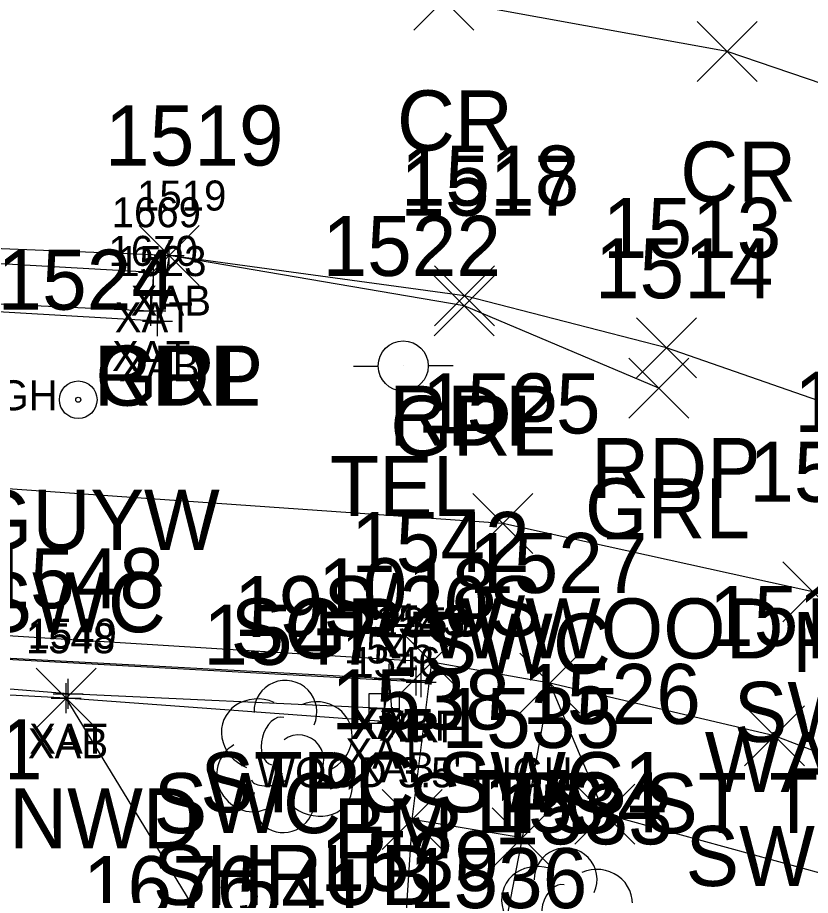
# Model space of a CAD drawing. Extents: x 1461855 to 1464118, y 556196 to 557441.
# Drawn here: x 1462342.71 to 1462369.13, y 556394.69 to 556423.93 of the extents above; entities that cross this region are included whole.
import ezdxf

# ---------------------------------------------------------------- set-up
doc = ezdxf.new("R2010")
doc.units = 0
for name, color, linetype in [('B_A', 7, 'Continuous'), ('B_C', 7, 'Continuous'), ('B_I', 7, 'Continuous'), ('B_TIC', 7, 'Continuous'), ('BR', 7, 'Continuous'), ('BSUBM', 7, 'Continuous'), ('C_A', 7, 'Continuous'), ('C_I', 7, 'Continuous'), ('CPBM', 7, 'Continuous'), ('L_A', 7, 'Continuous'), ('L_I', 7, 'Continuous'), ('L_TIC', 7, 'Continuous'), ('LAHR', 7, 'Continuous'), ('LBF', 7, 'Continuous'), ('LELB', 7, 'Continuous'), ('LFNC', 7, 'Continuous'), ('LSH', 7, 'Continuous'), ('LTD', 7, 'Continuous'), ('P_A', 7, 'Continuous'), ('P_I', 7, 'Continuous'), ('P_TIC', 7, 'Continuous'), ('PET', 7, 'Continuous'), ('PRC', 7, 'Continuous'), ('R_A', 7, 'Continuous'), ('R_C', 7, 'Continuous'), ('R_I', 7, 'Continuous'), ('R_TIC', 7, 'Continuous'), ('RGR', 7, 'Continuous'), ('RSW', 7, 'Continuous'), ('U_A', 7, 'Continuous'), ('U_C', 7, 'Continuous'), ('U_I', 7, 'Continuous'), ('UP', 7, 'Continuous'), ('UPGW', 7, 'Continuous')]:
    doc.layers.add(name, color=color, linetype=linetype)

msp = doc.modelspace()

# ---------------------------------------------------------------- linework, layer by layer
at = {"layer": 'B_TIC'}
for p, q in [((1462347.768, 556416.005), (1462347.843, 556416.005)), ((1462347.252, 556415.448), (1462347.327, 556415.448)), ((1462347.163, 556414.162), (1462347.239, 556414.162)), ((1462347.163, 556414.162), (1462347.239, 556414.162)), ((1462347.384, 556413.821), (1462347.46, 556413.821)), ((1462355.1, 556401.904), (1462355.175, 556401.904)), ((1462355.1, 556401.904), (1462355.175, 556401.904)), ((1462355.1, 556401.904), (1462355.175, 556401.904)), ((1462355.1, 556401.904), (1462355.175, 556401.904)), ((1462355.998, 556401.85), (1462356.074, 556401.85)), ((1462356.161, 556401.791), (1462356.236, 556401.791)), ((1462344.401, 556401.408), (1462344.477, 556401.408)), ((1462344.34, 556401.257), (1462344.416, 556401.257)), ((1462354.942, 556400.918), (1462355.018, 556400.918)), ((1462355.21, 556400.461), (1462355.286, 556400.461))]:
    msp.add_line(p, q, dxfattribs=at)
for points in [[(1462347.764, 556415.505), (1462347.764, 556416.505)], [(1462347.248, 556414.948), (1462347.248, 556415.948)], [(1462347.264, 556416.005), (1462348.264, 556416.005)], [(1462346.748, 556415.448), (1462347.748, 556415.448)], [(1462347.16, 556413.662), (1462347.16, 556414.662)], [(1462347.16, 556413.662), (1462347.16, 556414.662)], [(1462347.381, 556413.321), (1462347.381, 556414.321)], [(1462346.66, 556414.162), (1462347.66, 556414.162)], [(1462346.66, 556414.162), (1462347.66, 556414.162)], [(1462346.881, 556413.821), (1462347.881, 556413.821)], [(1462355.096, 556401.404), (1462355.096, 556402.404)], [(1462355.096, 556401.404), (1462355.096, 556402.404)], [(1462355.096, 556401.404), (1462355.096, 556402.404)], [(1462355.096, 556401.404), (1462355.096, 556402.404)], [(1462355.995, 556401.35), (1462355.995, 556402.35)], [(1462356.157, 556401.291), (1462356.157, 556402.291)], [(1462344.337, 556400.757), (1462344.337, 556401.757)], [(1462344.398, 556400.908), (1462344.398, 556401.908)], [(1462354.596, 556401.904), (1462355.596, 556401.904)], [(1462354.596, 556401.904), (1462355.596, 556401.904)], [(1462354.596, 556401.904), (1462355.596, 556401.904)], [(1462354.596, 556401.904), (1462355.596, 556401.904)], [(1462355.495, 556401.85), (1462356.495, 556401.85)], [(1462355.657, 556401.791), (1462356.657, 556401.791)], [(1462343.898, 556401.408), (1462344.898, 556401.408)], [(1462354.939, 556400.418), (1462354.939, 556401.418)], [(1462343.837, 556401.257), (1462344.837, 556401.257)], [(1462354.439, 556400.918), (1462355.439, 556400.918)], [(1462355.207, 556399.961), (1462355.207, 556400.961)], [(1462354.707, 556400.461), (1462355.707, 556400.461)]]:
    msp.add_lwpolyline(points, dxfattribs=at)
at = {"layer": 'BR'}
for points in [[(1462356.157, 556401.791), (1462336.856, 556402.851), (1462260.866, 556407.054), (1462205.402, 556409.871), (1462146.909, 556413.108), (1462126.732, 556414.71), (1462111.281, 556416.663), (1462102.284, 556418.456)], [(1462355.995, 556401.85), (1462355.096, 556401.904), (1462338.341, 556402.809)]]:
    msp.add_lwpolyline(points, dxfattribs=at)
at = {"layer": 'BSUBM'}
for points in [[(1462355.096, 556401.904), (1462355.207, 556400.461), (1462344.337, 556401.257), (1462337.254, 556401.642), (1462337.928, 556412.351), (1462337.92, 556412.531), (1462337.978, 556414.176), (1462329.144, 556414.883), (1462329.923, 556437.83)], [(1462331.315, 556414.883), (1462331.582, 556416.335), (1462347.248, 556415.448), (1462347.16, 556414.162)], [(1462347.764, 556416.005), (1462347.381, 556413.821), (1462339.571, 556414.27)], [(1462331.315, 556414.883), (1462347.16, 556414.162)], [(1462355.096, 556401.904), (1462354.939, 556400.918), (1462344.398, 556401.408), (1462338.296, 556401.89), (1462338.341, 556402.809), (1462339.089, 556408.471), (1462339.184, 556409.578), (1462339.571, 556414.27), (1462338.17, 556414.143)], [(1462355.096, 556401.904), (1462338.341, 556402.809)]]:
    msp.add_lwpolyline(points, dxfattribs=at)
at = {"layer": 'CPBM'}
for p, q in [((1462354.426, 556400.421), (1462354.426, 556401.421)), ((1462354.426, 556401.421), (1462355.426, 556401.421)), ((1462355.426, 556401.421), (1462355.426, 556400.421)), ((1462354.929, 556400.921), (1462354.929, 556400.921)), ((1462354.929, 556400.921), (1462354.929, 556400.921)), ((1462355.426, 556400.421), (1462354.426, 556400.421))]:
    msp.add_line(p, q, dxfattribs=at)
at = {"layer": 'L_TIC'}
for points in [[(1462355.521, 556401.463), (1462357.521, 556403.463)], [(1462357.521, 556401.463), (1462355.521, 556403.463)], [(1462359.447, 556400.765), (1462361.447, 556402.765)], [(1462361.447, 556400.765), (1462359.447, 556402.765)], [(1462359.447, 556400.765), (1462361.447, 556402.765)], [(1462361.447, 556400.765), (1462359.447, 556402.765)], [(1462343.337, 556400.257), (1462345.337, 556402.257)], [(1462345.337, 556400.257), (1462343.337, 556402.257)], [(1462354.858, 556396.219), (1462356.858, 556398.219)], [(1462356.858, 556396.219), (1462354.858, 556398.219)], [(1462354.858, 556396.219), (1462356.858, 556398.219)], [(1462356.858, 556396.219), (1462354.858, 556398.219)], [(1462361.278, 556396.402), (1462363.278, 556398.402)], [(1462363.278, 556396.402), (1462361.278, 556398.402)], [(1462361.278, 556396.402), (1462363.278, 556398.402)], [(1462363.278, 556396.402), (1462361.278, 556398.402)], [(1462358.532, 556395.605), (1462360.532, 556397.605)], [(1462360.532, 556395.605), (1462358.532, 556397.605)], [(1462358.532, 556395.605), (1462360.532, 556397.605)], [(1462360.532, 556395.605), (1462358.532, 556397.605)]]:
    msp.add_lwpolyline(points, dxfattribs=at)
at = {"layer": 'LAHR'}
msp.add_lwpolyline([(1462390.904, 556386.292), (1462376.88, 556393.4), (1462362.278, 556397.402)], dxfattribs=at)
at = {"layer": 'LBF'}
for points in [[(1462360.447, 556401.765), (1462359.532, 556396.605), (1462355.858, 556397.219), (1462356.521, 556402.463)], [(1462355.858, 556397.219), (1462355.505, 556391.838), (1462353.47, 556389.311)], [(1462359.532, 556396.605), (1462358.498, 556391.267), (1462357.566, 556389.56)]]:
    msp.add_lwpolyline(points, dxfattribs=at)
at = {"layer": 'LELB'}
msp.add_lwpolyline([(1462362.278, 556397.402), (1462360.447, 556401.765)], dxfattribs=at)
at = {"layer": 'LFNC'}
msp.add_lwpolyline([(1462353.47, 556389.311), (1462350.653, 556390.897), (1462344.337, 556401.257)], dxfattribs=at)
at = {"layer": 'LSH'}
msp.add_line((1462351.593, 556399.372), (1462351.593, 556399.372), dxfattribs=at)
msp.add_line((1462351.593, 556399.372), (1462351.593, 556399.372), dxfattribs=at)
msp.add_arc((1462351.64, 556400.806), 1.047, 335.5272, 180.9563, dxfattribs=at)
for centre, major_axis, ratio, start_param, end_param in [((1462350.801, 556400.038), (1.21, -0.512), 0.895232, 1.570796, 4.712389), ((1462352.634, 556399.955), (-1.141, -0.483), 0.949671, 1.570796, 4.712389), ((1462351.384, 556399.83), (-0.208, -0.792), 0.645439, 3.141593, 6.283185), ((1462352.093, 556399.205), (-0.5, 0.667), 0.989748, 3.141593, 6.283185), ((1462350.51, 556398.663), (0.584, -1.042), 0.959034, 3.141593, 6.283185), ((1462352.593, 556398.538), (-1.09, 0.792), 0.841452, 1.570796, 4.712389), ((1462351.135, 556398.622), (-0.625, -0.083), 0.423636, 0, 3.141593), ((1462351.593, 556397.872), (0.265, 1.061), 0.942809, 1.570796, 4.712389)]:
    msp.add_ellipse(centre, major_axis=major_axis, ratio=ratio, start_param=start_param, end_param=end_param, dxfattribs=at)
at = {"layer": 'LTD'}
msp.add_arc((1462360.975, 556395.222), 1.047, 335.5272, 180.9563, dxfattribs=at)
for centre, major_axis, ratio, start_param, end_param in [((1462360.137, 556394.454), (1.21, -0.512), 0.895232, 1.570796, 4.712389), ((1462361.97, 556394.371), (-1.141, -0.483), 0.949671, 1.570796, 4.712389), ((1462360.72, 556394.246), (-0.208, -0.792), 0.645439, 3.141593, 6.283185)]:
    msp.add_ellipse(centre, major_axis=major_axis, ratio=ratio, start_param=start_param, end_param=end_param, dxfattribs=at)
at = {"layer": 'P_TIC'}
for points in [[(1462355.922, 556423.508), (1462357.922, 556425.508)], [(1462357.922, 556423.508), (1462355.922, 556425.508)], [(1462365.36, 556421.799), (1462367.36, 556423.799)], [(1462367.36, 556421.799), (1462365.36, 556423.799)], [(1462346.764, 556415.005), (1462348.764, 556417.005)], [(1462348.764, 556415.005), (1462346.764, 556417.005)], [(1462356.609, 556413.668), (1462358.609, 556415.668)], [(1462358.609, 556413.668), (1462356.609, 556415.668)], [(1462363.338, 556411.928), (1462365.338, 556413.928)], [(1462365.338, 556411.928), (1462363.338, 556413.928)]]:
    msp.add_lwpolyline(points, dxfattribs=at)
at = {"layer": 'PET'}
msp.add_lwpolyline([(1462646.261, 556240.882), (1462638.389, 556245.283), (1462613.436, 556258.883), (1462582.207, 556275.535), (1462550.048, 556294.224), (1462512.203, 556320.439), (1462479.049, 556344.066), (1462460.801, 556357.543), (1462433.624, 556376.173), (1462410.333, 556391.481), (1462383.132, 556406.104), (1462371.427, 556410.466), (1462364.338, 556412.928), (1462357.609, 556414.668), (1462347.764, 556416.005), (1462332.395, 556416.613), (1462332.897, 556427.255)], dxfattribs=at)
at = {"layer": 'PRC'}
msp.add_lwpolyline([(1462651.545, 556250.528), (1462619.539, 556268.242), (1462587.25, 556285.553), (1462556.863, 556302.792), (1462518.104, 556329.046), (1462484.165, 556354), (1462438.085, 556386.501), (1462416.231, 556401.265), (1462387.084, 556415.754), (1462366.36, 556422.799), (1462356.922, 556424.508), (1462339.709, 556426.535), (1462332.897, 556427.255)], dxfattribs=at)
at = {"layer": 'R_TIC'}
for points in [[(1462346.764, 556415.005), (1462348.764, 556417.005)], [(1462348.764, 556415.005), (1462346.764, 556417.005)], [(1462356.592, 556413.334), (1462358.592, 556415.334)], [(1462358.592, 556413.334), (1462356.592, 556415.334)], [(1462363.076, 556410.584), (1462365.076, 556412.584)], [(1462365.076, 556410.584), (1462363.076, 556412.584)], [(1462357.882, 556406.079), (1462359.882, 556408.079)], [(1462359.882, 556406.079), (1462357.882, 556408.079)], [(1462368.217, 556403.805), (1462370.217, 556405.805)], [(1462370.217, 556403.805), (1462368.217, 556405.805)], [(1462355.521, 556401.463), (1462357.521, 556403.463)], [(1462357.521, 556401.463), (1462355.521, 556403.463)], [(1462359.447, 556400.765), (1462361.447, 556402.765)], [(1462361.447, 556400.765), (1462359.447, 556402.765)], [(1462366.932, 556399.003), (1462368.932, 556401.003)], [(1462368.932, 556399.003), (1462366.932, 556401.003)]]:
    msp.add_lwpolyline(points, dxfattribs=at)
at = {"layer": 'RGR'}
msp.add_lwpolyline([(1462364.076, 556411.584), (1462357.592, 556414.334), (1462347.764, 556416.005)], dxfattribs=at)
at = {"layer": 'RSW'}
for points in [[(1462431.295, 556360.024), (1462419.08, 556368.992), (1462398.064, 556384.438), (1462394.86, 556386.882), (1462377.698, 556396.263), (1462367.932, 556400.003), (1462360.447, 556401.765), (1462356.521, 556402.463), (1462338.781, 556403.555), (1462339.203, 556408.458)], [(1462434.044, 556363.885), (1462431.258, 556365.974), (1462399.101, 556389.808), (1462379.572, 556400.668), (1462369.217, 556404.805), (1462358.882, 556407.079), (1462339.203, 556408.458)]]:
    msp.add_lwpolyline(points, dxfattribs=at)
at = {"layer": 'UP'}
for p, q in [((1462353.907, 556412.322), (1462354.733, 556412.322)), ((1462355.566, 556412.327), (1462355.566, 556412.327)), ((1462357.233, 556412.327), (1462356.399, 556412.327)), ((1462356.399, 556412.327), (1462356.399, 556412.327)), ((1462357.233, 556412.327), (1462357.233, 556412.327))]:
    msp.add_line(p, q, dxfattribs=at)
msp.add_circle((1462355.566, 556412.327), 0.833, dxfattribs=at)
at = {"layer": 'UPGW'}
for radius in [0.625, 0.0833]:
    msp.add_circle((1462344.737, 556411.202), radius, dxfattribs=at)

# ---------------------------------------------------------------- texts
at = {"layer": 'B_A'}
for s, p in [('XAB', (1462346.485, 556414.005)), ('XAT', (1462345.953, 556413.448)), ('XAT', (1462345.864, 556412.162)), ('XAT', (1462345.864, 556412.162)), ('XAB', (1462346.101, 556411.821)), ('XAT', (1462353.801, 556399.904)), ('XAT', (1462353.801, 556399.904)), ('XAB', (1462353.817, 556399.904)), ('XRF', (1462353.856, 556399.904)), ('XRF', (1462354.754, 556399.85)), ('XRF', (1462354.917, 556399.791)), ('XAB', (1462343.057, 556399.257)), ('XAT', (1462343.103, 556399.408)), ('XAT', (1462353.643, 556398.918)), ('XAB', (1462353.927, 556398.461))]:
    msp.add_text(s, height=1, dxfattribs=at).set_placement(p)
at = {"layer": 'B_C'}
for p in [(1462333.542, 556410.851), (1462350.701, 556398.291)]:
    msp.add_text("WOOD 3.5' HIGH", height=1, dxfattribs=at).set_placement(p)
at = {"layer": 'B_I'}
for s, p in [('1519', (1462346.697, 556417.505)), ('1669', (1462345.851, 556416.948)), ('1670', (1462345.746, 556415.662)), ('1670', (1462345.746, 556415.662)), ('1523', (1462346.034, 556415.321)), ('1544', (1462353.75, 556403.404)), ('1544', (1462353.75, 556403.404)), ('1544', (1462353.75, 556403.404)), ('1544', (1462353.75, 556403.404)), ('1543', (1462354.648, 556403.35)), ('1859', (1462354.807, 556403.291)), ('1548', (1462342.99, 556402.757)), ('1549', (1462343.047, 556402.908)), ('1545', (1462353.592, 556402.418)), ('1546', (1462353.833, 556401.961))]:
    msp.add_text(s, height=1, dxfattribs=at).set_placement(p)
at = {"layer": 'C_A'}
msp.add_text('BM', height=2, dxfattribs=at).set_placement((1462353.244, 556395.921))
at = {"layer": 'C_I'}
msp.add_text('1018', height=2, dxfattribs=at).set_placement((1462352.724, 556403.921))
at = {"layer": 'L_A'}
for s, p in [('STPC SWC1', (1462348.804, 556397.463)), ('SWC1 STPC ST TS1', (1462347.25, 556396.765)), ('TS', (1462358.856, 556396.765)), ('FNWD', (1462340.801, 556396.257)), ('SHRUB', (1462347.223, 556394.372))]:
    msp.add_text(s, height=2, dxfattribs=at).set_placement(p)
at = {"layer": 'L_I'}
for s, p in [('1542', (1462353.828, 556405.463)), ('1527', (1462357.754, 556404.765)), ('1527', (1462357.754, 556404.765)), ('1548', (1462341.644, 556404.257)), ('1547', (1462348.9, 556402.372)), ('1526', (1462359.53, 556400.402)), ('1526', (1462359.53, 556400.402)), ('1538', (1462353.165, 556400.219)), ('1538', (1462353.165, 556400.219)), ('1535', (1462356.839, 556399.605)), ('1535', (1462356.839, 556399.605)), ('1534', (1462358.235, 556396.788)), ('1533', (1462358.596, 556396.392)), ('1533', (1462358.596, 556396.392)), ('1539', (1462352.804, 556394.838)), ('1536', (1462355.75, 556394.267)), ('1676', (1462344.889, 556394)), ('1541', (1462348.527, 556393.897))]:
    msp.add_text(s, height=2, dxfattribs=at).set_placement(p)
at = {"layer": 'P_A'}
for s, p in [('CR', (1462355.355, 556419.508)), ('CR', (1462364.793, 556417.799)), ('RDP', (1462345.252, 556411.005)), ('RDP', (1462355.097, 556409.668)), ('RDP', (1462361.826, 556407.928))]:
    msp.add_text(s, height=2, dxfattribs=at).set_placement(p)
at = {"layer": 'P_I'}
for s, p in [('1519', (1462345.63, 556419.005)), ('1518', (1462355.483, 556417.668)), ('1513', (1462362.212, 556415.928))]:
    msp.add_text(s, height=2, dxfattribs=at).set_placement(p)
at = {"layer": 'R_A'}
for s, p in [('GRL', (1462345.308, 556411.005)), ('GRL', (1462355.136, 556409.334)), ('GRL', (1462361.619, 556406.584)), ('SWC1 SWC', (1462332.944, 556403.458)), ('SWC1 SWC', (1462332.944, 556403.458)), ('SWC', (1462356.244, 556402.079)), ('SWC', (1462366.579, 556399.805)), ('SWC1', (1462335.82, 556398.555)), ('STPC SWC1', (1462348.804, 556397.463)), ('SWC1 STPC ST TS1', (1462347.25, 556396.765)), ('SWC1', (1462364.971, 556395.003))]:
    msp.add_text(s, height=2, dxfattribs=at).set_placement(p)
at = {"layer": 'R_C'}
msp.add_text('SGR W/WOOD POST', height=2, dxfattribs=at).set_placement((1462349.816, 556402.584))
at = {"layer": 'R_I'}
for s, p in [('1519', (1462345.63, 556419.005)), ('1517', (1462355.466, 556417.334)), ('1514', (1462361.95, 556414.584)), ('1525', (1462356.189, 556410.079)), ('1515', (1462367.091, 556407.805)), ('1542', (1462353.828, 556405.463)), ('1527', (1462357.754, 556404.765)), ('1516', (1462365.751, 556403.003))]:
    msp.add_text(s, height=2, dxfattribs=at).set_placement(p)
at = {"layer": 'U_A'}
for s, p in [('TEL', (1462353.125, 556407.327)), ('GUYW', (1462341.131, 556406.202)), ('MH', (1462368.517, 556402.133))]:
    msp.add_text(s, height=2, dxfattribs=at).set_placement(p)
at = {"layer": 'U_C'}
for s, p in [('19S/20S', (1462349.928, 556403.327)), ('WATER', (1462365.611, 556398.133))]:
    msp.add_text(s, height=2, dxfattribs=at).set_placement(p)
at = {"layer": 'U_I'}
for s, p in [('1522', (1462352.873, 556415.327)), ('1524', (1462342.044, 556414.202)), ('1511', (1462368.595, 556410.133))]:
    msp.add_text(s, height=2, dxfattribs=at).set_placement(p)

doc.saveas('drawing.dxf')
